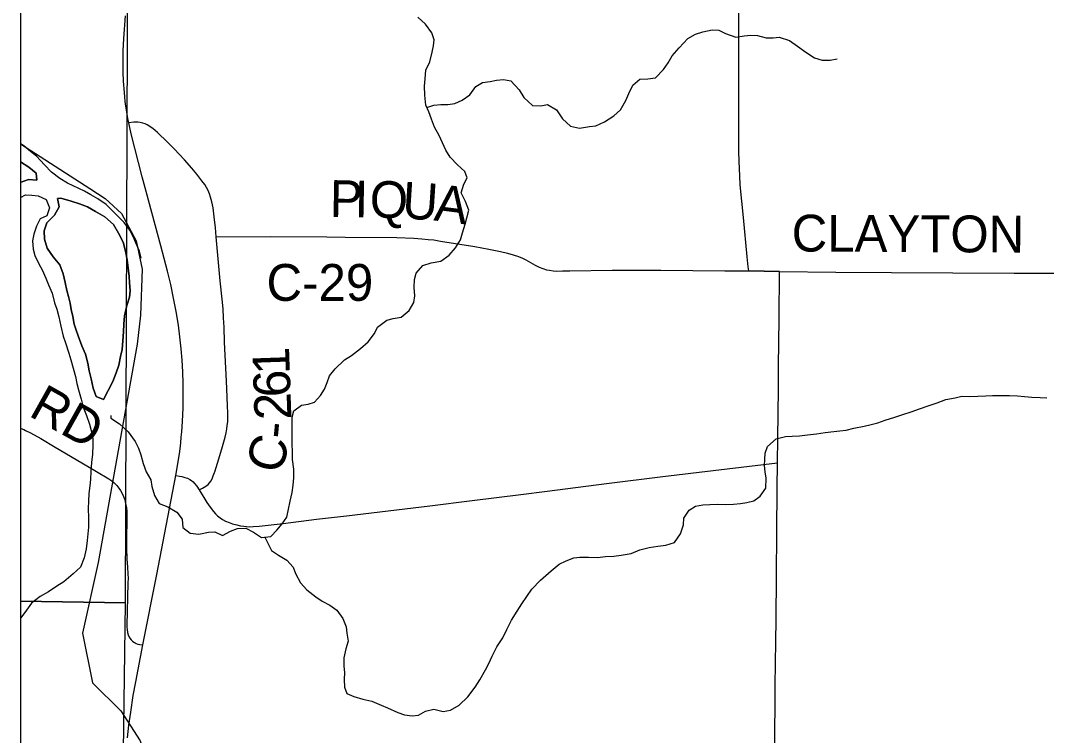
# Model space of a CAD drawing. Extents: x -87 to 2145, y -2128 to 440.
# Drawn here: x 899.856 to 901.439, y 239.542 to 240.646 of the extents above; entities that cross this region are included whole.
import ezdxf

# ---------------------------------------------------------------- set-up
doc = ezdxf.new("R2010")
doc.units = 0
for name, color, linetype in [('GM_X_County_Road', 7, 'Continuous'), ('GM_X_County_Road_Text', 7, 'Continuous'), ('GM_X_Major_River', 7, 'Continuous'), ('GM_X_Minor_River', 7, 'Continuous'), ('GM_X_Rail_Line', 7, 'Continuous'), ('GM_X_State_Route', 7, 'Continuous'), ('GM_X_Township_Road', 7, 'Continuous'), ('GM_X_Township_Text', 7, 'Continuous'), ('SH_Cut_Line', 7, 'Continuous'), ('SN_P_Text', 7, 'Continuous')]:
    doc.layers.add(name, color=color, linetype=linetype)

msp = doc.modelspace()

# ---------------------------------------------------------------- linework, layer by layer
at = {"layer": 'GM_X_County_Road'}
msp.add_line((900.9795, 240.2592), (901.027, 240.2585), dxfattribs=at)
for points in [[(900.0588, 240.4793), (900.055, 240.4822), (900.0513, 240.4845), (900.0478, 240.4862), (900.0442, 240.4874), (900.0404, 240.4882), (900.0366, 240.4886), (900.0335, 240.4887), (900.0303, 240.4886), (900.0226, 240.4876)], [(900.1576, 240.312), (900.1564, 240.3262), (900.1552, 240.3383), (900.1541, 240.3473), (900.1527, 240.3565), (900.1509, 240.3657), (900.149, 240.373), (900.1472, 240.3784), (900.145, 240.3836), (900.1427, 240.3881), (900.14, 240.3924), (900.1356, 240.3984), (900.1275, 240.4087), (900.1198, 240.4177), (900.1085, 240.4309), (900.1007, 240.4396), (900.0934, 240.4472), (900.0827, 240.4579), (900.0668, 240.4727), (900.0596, 240.4788), (900.0588, 240.4793)], [(900.155, 239.9482), (900.1553, 239.9492), (900.1616, 239.9694), (900.1674, 239.9884), (900.1714, 240.0028), (900.173, 240.0095), (900.1741, 240.0156), (900.1747, 240.02), (900.1754, 240.0268), (900.1757, 240.0337), (900.1757, 240.0406), (900.1753, 240.0499), (900.1746, 240.0648), (900.1734, 240.089), (900.1707, 240.1491), (900.1697, 240.1727), (900.169, 240.187), (900.1682, 240.2006), (900.1669, 240.2155), (900.164, 240.244), (900.1576, 240.312)], [(900.1576, 240.312), (900.2409, 240.3125), (900.3283, 240.3117), (900.3569, 240.3115), (900.4363, 240.3107), (900.4627, 240.3097), (900.4752, 240.309), (900.4847, 240.308), (900.4933, 240.307), (900.5036, 240.3053), (900.5566, 240.2967), (900.5786, 240.2926), (900.5962, 240.2891), (900.607, 240.2865), (900.616, 240.2841), (900.6241, 240.2814), (900.6304, 240.2788), (900.6353, 240.2763), (900.6498, 240.2681), (900.656, 240.265), (900.6619, 240.2628), (900.6673, 240.2612), (900.6722, 240.2602), (900.6778, 240.2594), (900.6834, 240.2591), (900.6922, 240.2592), (900.7033, 240.2594), (900.7685, 240.2603), (900.8437, 240.2604), (900.9425, 240.2594), (900.9795, 240.2592)], [(901.027, 240.2585), (901.114, 240.2575), (901.1997, 240.2568), (901.3893, 240.256), (901.4514, 240.2557), (901.5309, 240.2554)], [(899.8556, 240.0167), (899.8567, 240.0163), (899.8606, 240.0146), (899.8635, 240.0133), (899.8712, 240.0094), (899.8869, 240.0005), (899.9093, 239.9872), (899.9413, 239.9682), (899.973, 239.9497), (899.992, 239.9386), (899.9967, 239.9353), (900, 239.9325), (900.0042, 239.9281), (900.0073, 239.9243), (900.01, 239.9203), (900.0124, 239.916), (900.0147, 239.911), (900.0165, 239.9059), (900.0179, 239.9005), (900.019, 239.8945), (900.0196, 239.8878), (900.0199, 239.8797), (900.0194, 239.8419), (900.0194, 239.8313), (900.0198, 239.8145), (900.0206, 239.8029), (900.0214, 239.7916), (900.0216, 239.7851), (900.0215, 239.778), (900.0199, 239.7122), (900.0199, 239.7093), (900.0201, 239.7059), (900.0208, 239.7015), (900.0218, 239.6977), (900.0228, 239.6954), (900.0244, 239.6925), (900.0263, 239.69), (900.0282, 239.6882), (900.0303, 239.6866), (900.0325, 239.6853), (900.0343, 239.6844), (900.0367, 239.6836), (900.0399, 239.6829), (900.0444, 239.6821)], [(900.0955, 239.9436), (900.1011, 239.9427), (900.1047, 239.9419), (900.1092, 239.9407), (900.1132, 239.9394), (900.117, 239.9375), (900.1196, 239.936), (900.122, 239.934), (900.1243, 239.9315), (900.1278, 239.927), (900.1313, 239.9215)], [(900.1313, 239.9215), (900.1367, 239.9242), (900.1417, 239.9271), (900.1451, 239.9298), (900.1473, 239.9322), (900.1491, 239.9348), (900.1512, 239.9387), (900.1532, 239.9433), (900.155, 239.9482)]]:
    msp.add_lwpolyline(points, dxfattribs=at)
at = {"layer": 'GM_X_Major_River'}
for points in [[(900.042, 240.2791), (900.0392, 240.2898), (900.0334, 240.3026), (900.0294, 240.3122), (900.0243, 240.3222), (900.0158, 240.3339), (900.0035, 240.3463), (899.9878, 240.362), (899.9747, 240.3703), (899.9641, 240.3766), (899.9544, 240.3825), (899.928, 240.3946), (899.9163, 240.4017), (899.9036, 240.4119), (899.8924, 240.4232), (899.8805, 240.4361), (899.8708, 240.4436), (899.861, 240.4522), (899.8556, 240.4553)], [(899.8799, 240.4101), (899.8683, 240.4192), (899.8556, 240.4278)], [(899.8556, 240.4278), (899.8683, 240.4192), (899.8799, 240.4101), (899.8808, 240.3994), (899.8679, 240.4001), (899.8564, 240.3962), (899.8556, 240.3956)], [(899.8556, 240.3956), (899.8564, 240.3962), (899.8679, 240.4001), (899.8808, 240.3994), (899.8799, 240.4101)], [(899.8556, 240.3728), (899.8632, 240.3765), (899.8731, 240.3763), (899.883, 240.3753), (899.895, 240.3694), (899.9005, 240.3566), (899.896, 240.3445), (899.886, 240.3394), (899.8804, 240.3281), (899.876, 240.316), (899.8739, 240.3057), (899.8751, 240.2927), (899.8779, 240.2831), (899.8841, 240.2703), (899.8889, 240.2607), (899.8947, 240.248), (899.8987, 240.238)], [(899.9176, 240.3715), (899.9126, 240.3709), (899.9154, 240.3582), (899.9082, 240.3454), (899.8962, 240.3334), (899.8921, 240.3213), (899.8926, 240.3083), (899.8969, 240.2945), (899.9061, 240.2809), (899.9165, 240.2685), (899.9215, 240.2546), (899.9243, 240.2412), (899.9271, 240.2293), (899.9295, 240.2197), (899.932, 240.2097), (899.934, 240.1998), (899.9365, 240.1887), (899.9385, 240.1772), (899.9421, 240.1664), (899.9467, 240.1533), (899.9503, 240.1437), (899.9561, 240.1306), (899.9596, 240.1168), (899.9617, 240.1053), (899.9645, 240.0926), (899.968, 240.0784), (899.9722, 240.0653), (899.9836, 240.0609)], [(899.9176, 240.3715), (899.9338, 240.367), (899.9467, 240.3629), (899.9588, 240.3584), (899.9712, 240.3509), (899.9855, 240.3429), (899.9993, 240.3308), (900.007, 240.3176), (900.014, 240.3037), (900.0175, 240.2899), (900.0202, 240.2765), (900.0219, 240.2639), (900.0231, 240.2509), (900.0237, 240.2413), (900.0249, 240.2287), (900.0239, 240.2188), (900.0195, 240.2059), (900.0161, 240.1899), (900.015, 240.177), (900.0144, 240.1652), (900.0137, 240.1514), (900.0123, 240.1381), (900.0101, 240.1271), (900.0072, 240.1138), (900.0035, 240.102), (899.9979, 240.0884), (899.9907, 240.0748), (899.9836, 240.0609), (899.9722, 240.0653), (899.968, 240.0784), (899.9645, 240.0926), (899.9617, 240.1053), (899.9596, 240.1168), (899.9561, 240.1306), (899.9503, 240.1437), (899.9467, 240.1533), (899.9421, 240.1664), (899.9385, 240.1772), (899.9365, 240.1887), (899.934, 240.1998), (899.932, 240.2097), (899.9295, 240.2197), (899.9271, 240.2293), (899.9243, 240.2412), (899.9215, 240.2546), (899.9165, 240.2685), (899.9061, 240.2809), (899.8969, 240.2945), (899.8926, 240.3083), (899.8921, 240.3213), (899.8962, 240.3334), (899.9082, 240.3454), (899.9154, 240.3582), (899.9126, 240.3709), (899.9176, 240.3715)], [(899.9836, 240.0609), (899.9907, 240.0748), (899.9979, 240.0884), (900.0035, 240.102), (900.0072, 240.1138), (900.0101, 240.1271), (900.0123, 240.1381), (900.0137, 240.1514), (900.0144, 240.1652), (900.015, 240.177), (900.0161, 240.1899), (900.0195, 240.2059), (900.0239, 240.2188), (900.0249, 240.2287), (900.0237, 240.2413), (900.0231, 240.2509), (900.0219, 240.2639), (900.0202, 240.2765), (900.0175, 240.2899), (900.014, 240.3037), (900.007, 240.3176), (899.9993, 240.3308), (899.9855, 240.3429), (899.9712, 240.3509), (899.9588, 240.3584), (899.9467, 240.3629), (899.9338, 240.367), (899.9176, 240.3715)], [(899.8987, 240.238), (899.9045, 240.2249), (899.9083, 240.2099), (899.9119, 240.2003), (899.9147, 240.1884), (899.9179, 240.1742), (899.9213, 240.1584), (899.9253, 240.1481), (899.9303, 240.1323), (899.9335, 240.1223), (899.9405, 240.0962), (899.9426, 240.0858), (899.945, 240.0759), (899.9493, 240.0616), (899.9525, 240.0493), (899.9575, 240.0363), (899.9622, 240.0228), (899.9646, 240.0132), (899.967, 240.0005), (899.9672, 239.9902), (899.9665, 239.9765), (899.9651, 239.9636), (899.964, 239.9498), (899.9634, 239.9376), (899.9628, 239.9277), (899.961, 239.9159), (899.9604, 239.9041), (899.9601, 239.8927), (899.9606, 239.8781), (899.9606, 239.864), (899.9596, 239.8534), (899.9587, 239.8434), (899.9569, 239.8305), (899.9539, 239.8164), (899.9483, 239.8021), (899.937, 239.792), (899.9226, 239.7793), (899.9118, 239.7731), (899.8987, 239.7642), (899.886, 239.7569), (899.8728, 239.7465), (899.8622, 239.7322), (899.8556, 239.7233)]]:
    msp.add_lwpolyline(points, dxfattribs=at)
at = {"layer": 'GM_X_Minor_River'}
for points in [[(900.4902, 240.6267), (900.4806, 240.6399), (900.4686, 240.6509)], [(900.4828, 240.5115), (900.4935, 240.5152), (900.5045, 240.5158), (900.5152, 240.5159), (900.5259, 240.5176), (900.5371, 240.5227), (900.5491, 240.5308), (900.5585, 240.5439), (900.5685, 240.5498), (900.5807, 240.5515), (900.5903, 240.5535), (900.601, 240.5544), (900.6124, 240.5527), (900.6254, 240.5386), (900.6324, 240.5266), (900.6458, 240.5145), (900.6584, 240.5142), (900.6687, 240.5159), (900.6826, 240.5076), (900.6922, 240.494), (900.7042, 240.4827), (900.7182, 240.4793), (900.7339, 240.482), (900.7434, 240.4833), (900.7569, 240.4895), (900.7712, 240.4984), (900.7816, 240.508), (900.79, 240.5224), (900.7944, 240.5329), (900.8004, 240.5458), (900.8112, 240.5551), (900.8238, 240.5556), (900.8357, 240.5572), (900.8481, 240.5703), (900.8552, 240.5804), (900.8612, 240.5913), (900.8721, 240.6037), (900.8857, 240.6179), (900.8973, 240.6245), (900.9088, 240.628), (900.923, 240.6312), (900.9336, 240.6305), (900.9438, 240.6257), (900.9597, 240.62), (900.9726, 240.622), (900.983, 240.6229), (900.9928, 240.6223), (901.0065, 240.619), (901.0171, 240.6191), (901.0267, 240.6197), (901.0422, 240.6147), (901.0549, 240.606), (901.0677, 240.597), (901.0808, 240.5883), (901.0929, 240.5842), (901.1051, 240.5847), (901.1158, 240.5864)], [(899.9948, 240.036), (899.9951, 240.032), (900.0083, 240.0233), (900.0217, 240.0108), (900.0324, 239.996), (900.0376, 239.986), (900.0415, 239.9756), (900.045, 239.9622), (900.0493, 239.9491), (900.0567, 239.9367), (900.0583, 239.9264), (900.0626, 239.9129), (900.0696, 239.9002), (900.0828, 239.8953), (900.0967, 239.887), (900.1053, 239.8765), (900.1061, 239.8635), (900.1174, 239.8548), (900.131, 239.853), (900.1459, 239.8561), (900.1555, 239.8567), (900.1672, 239.8511), (900.1799, 239.8577), (900.1906, 239.862), (900.2032, 239.8625), (900.2153, 239.8561), (900.2273, 239.8478), (900.2418, 239.8494), (900.2511, 239.8591), (900.2593, 239.8693), (900.2664, 239.8794), (900.2694, 239.8916), (900.2719, 239.9041), (900.2749, 239.9174), (900.2763, 239.9288), (900.2773, 239.9399), (900.2776, 239.9536), (900.2756, 239.9682), (900.2755, 239.9804), (900.275, 239.9918), (900.2748, 240.0018), (900.275, 240.0136), (900.2749, 240.0235), (900.2747, 240.0338), (900.2772, 240.0433), (900.2892, 240.0522), (900.2995, 240.0535), (900.3095, 240.0567), (900.3185, 240.0672), (900.3248, 240.077), (900.3288, 240.0872), (900.3325, 240.0974), (900.3411, 240.1083), (900.3559, 240.1221), (900.3663, 240.1288), (900.3802, 240.1395), (900.3923, 240.1499), (900.4017, 240.1627), (900.4065, 240.1725), (900.4212, 240.1833), (900.4307, 240.1857), (900.443, 240.1878), (900.4554, 240.1982), (900.4629, 240.2106), (900.4643, 240.2209), (900.463, 240.2335), (900.4637, 240.2461), (900.4665, 240.2556), (900.4763, 240.2676), (900.4893, 240.2715), (900.5043, 240.2742), (900.517, 240.2834), (900.5268, 240.2947), (900.5347, 240.3071), (900.538, 240.3181), (900.5417, 240.3314), (900.5446, 240.3412), (900.5475, 240.353), (900.5424, 240.3665), (900.5359, 240.38), (900.5396, 240.3929), (900.5451, 240.403), (900.5415, 240.4127), (900.53, 240.4228), (900.5188, 240.4349), (900.5122, 240.4458), (900.5067, 240.4569), (900.502, 240.4681), (900.4943, 240.4813), (900.49, 240.4936), (900.486, 240.5047), (900.4813, 240.5148), (900.4797, 240.5304), (900.4789, 240.5442), (900.4799, 240.5556), (900.4813, 240.5689), (900.4873, 240.5818), (900.4911, 240.5966), (900.4932, 240.6065), (900.4938, 240.616), (900.4902, 240.6267)], [(901.1687, 240.0224), (901.1787, 240.0248), (901.1902, 240.0291), (901.2048, 240.0338), (901.2174, 240.0377), (901.2301, 240.0416), (901.2431, 240.0463), (901.2562, 240.0513), (901.2704, 240.0559), (901.2838, 240.061), (901.298, 240.0637), (901.3083, 240.0658), (901.3209, 240.0655), (901.3331, 240.066), (901.3456, 240.0665), (901.3555, 240.067), (901.3681, 240.0671), (901.3822, 240.0672), (901.3944, 240.0665), (901.405, 240.0655), (901.4164, 240.0645), (901.4294, 240.0642), (901.4396, 240.0636)], [(900.2328, 239.8484), (900.2432, 239.828), (900.2537, 239.8209), (900.2669, 239.813), (900.2765, 239.8021), (900.2801, 239.7925), (900.2878, 239.7778), (900.2975, 239.7673), (900.3114, 239.7563), (900.3211, 239.7496), (900.3328, 239.7436), (900.344, 239.7357), (900.3533, 239.7229), (900.358, 239.7102), (900.3593, 239.7006), (900.3613, 239.688), (900.3576, 239.6762), (900.3546, 239.6625), (900.3544, 239.6492), (900.3557, 239.6396), (900.3551, 239.6289), (900.3556, 239.6171), (900.3592, 239.6075), (900.3701, 239.6026), (900.3841, 239.5985), (900.3977, 239.5952), (900.4121, 239.5895), (900.4219, 239.5851), (900.4377, 239.5782), (900.4483, 239.5742), (900.4601, 239.5728), (900.47, 239.5737), (900.4804, 239.58), (900.4935, 239.5831), (900.5078, 239.5794), (900.5193, 239.5814), (900.5324, 239.5895), (900.546, 239.6022), (900.5574, 239.6168), (900.5645, 239.6285), (900.5732, 239.6436), (900.5784, 239.6538), (900.5836, 239.6651), (900.5908, 239.6791), (900.5998, 239.693), (900.6062, 239.7062), (900.6134, 239.7206), (900.622, 239.7341), (900.6291, 239.7458), (900.6449, 239.7684), (900.6581, 239.7822), (900.6748, 239.7963), (900.6872, 239.8067), (900.6976, 239.8118), (900.7095, 239.8165), (900.7191, 239.8175), (900.732, 239.8176), (900.7461, 239.8173), (900.7583, 239.8185), (900.7713, 239.8194), (900.7827, 239.8206), (900.798, 239.8234), (900.8115, 239.8288), (900.8256, 239.8323), (900.839, 239.8347), (900.8516, 239.8363), (900.8647, 239.8402), (900.8741, 239.8534), (900.879, 239.8674), (900.8796, 239.8777), (900.8874, 239.8901), (900.8975, 239.8964), (900.9086, 239.8984), (900.9196, 239.8989), (900.9311, 239.8994), (900.9436, 239.8988), (900.9558, 239.8992), (900.9669, 239.9005), (900.9768, 239.9022), (900.9872, 239.9047), (900.9972, 239.9117), (901.0059, 239.9241), (901.0062, 239.9393), (901.0049, 239.9493), (901.0036, 239.9589), (901.0045, 239.9684), (901.0051, 239.9779), (901.0084, 239.9882), (901.0216, 240.0001), (901.0365, 240.0039), (901.0468, 240.0045), (901.0579, 240.0046), (901.0701, 240.0062), (901.0842, 240.0078), (901.0976, 240.0098), (901.1106, 240.0114), (901.1201, 240.0124), (901.1297, 240.0137), (901.1419, 240.0165), (901.1576, 240.0195), (901.1687, 240.0224)]]:
    msp.add_lwpolyline(points, dxfattribs=at)
at = {"layer": 'GM_X_Rail_Line'}
msp.add_lwpolyline([(899.8556, 240.4554), (899.9627, 240.3864), (899.9865, 240.371), (900.0114, 240.348), (900.0342, 240.3059), (900.0435, 240.2621), (900.041, 240.191), (900.0356, 240.1461), (899.9753, 239.8094), (899.9515, 239.7003), (899.9666, 239.6235), (900.0107, 239.5804), (900.0402, 239.534), (900.1154, 239.3217), (900.1599, 239.2225), (900.1925, 239.1319), (900.207, 239.0361), (900.208, 238.9863), (900.1933, 238.8983), (900.1507, 238.6941), (900.1533, 238.6193)], dxfattribs=at)
at = {"layer": 'GM_X_State_Route'}
msp.add_lwpolyline([(900.0207, 239.5388), (900.023, 239.5585), (900.0257, 239.5783), (900.0297, 239.6041), (900.0335, 239.6255), (900.0444, 239.6821), (900.066, 239.7907), (900.0955, 239.9436), (900.1008, 239.9769), (900.1019, 239.9848), (900.1029, 239.9942), (900.1038, 240.0029), (900.1045, 240.0108), (900.1056, 240.0269), (900.1065, 240.048), (900.1069, 240.0691), (900.1068, 240.0858), (900.1062, 240.1038), (900.1052, 240.1218), (900.1038, 240.1391), (900.1017, 240.1576), (900.0993, 240.1754), (900.0958, 240.1968), (900.0919, 240.217), (900.0874, 240.2382), (900.0824, 240.2587), (900.0722, 240.2978), (900.0496, 240.3818), (900.0436, 240.4046), (900.0264, 240.4708), (900.0226, 240.4876), (900.0212, 240.4945), (900.0195, 240.5045), (900.0182, 240.5133), (900.0172, 240.5206), (900.0165, 240.5277), (900.0159, 240.5346), (900.0146, 240.552), (900.014, 240.5657), (900.0139, 240.5806), (900.0142, 240.5987), (900.0151, 240.6179), (900.0174, 240.6527)], dxfattribs=at)
at = {"layer": 'GM_X_Township_Road'}
msp.add_line((901.027, 240.2585), (900.9795, 240.2592), dxfattribs=at)
for points in [[(900.9795, 240.2592), (900.9788, 240.2655), (900.9772, 240.2809), (900.9713, 240.3415), (900.9665, 240.3922), (900.9656, 240.4058), (900.9645, 240.4281), (900.9642, 240.4442), (900.9644, 240.5455), (900.9642, 240.6132), (900.9641, 240.6728), (900.9643, 240.7567)], [(901.0239, 239.963), (901.0244, 240.0011), (901.0253, 240.0769), (901.0255, 240.1123), (901.0264, 240.1856), (901.027, 240.2585)], [(900.1313, 239.9215), (900.1434, 239.9021), (900.1482, 239.895), (900.1534, 239.888), (900.1566, 239.8844), (900.1597, 239.8814), (900.1635, 239.8784), (900.1676, 239.8757), (900.1719, 239.8734), (900.1776, 239.871), (900.1828, 239.8692), (900.1893, 239.8675), (900.1953, 239.8662), (900.2002, 239.8653), (900.2045, 239.8648), (900.2087, 239.8646), (900.2149, 239.8647), (900.2241, 239.8654), (900.2611, 239.8698), (900.3123, 239.8764), (900.3585, 239.8816), (900.4874, 239.8967), (900.5527, 239.9051), (900.6279, 239.9142), (900.6686, 239.9194), (900.7598, 239.9313), (900.8468, 239.942), (901.0239, 239.963)], [(901.0196, 239.5122), (901.0198, 239.5532), (901.0201, 239.5855), (901.0205, 239.6196), (901.0212, 239.6874), (901.0216, 239.7209), (901.0236, 239.9234), (901.0239, 239.963)]]:
    msp.add_lwpolyline(points, dxfattribs=at)
at = {"layer": 'GM_X_Township_Text'}
msp.add_lwpolyline([(899.8556, 243.7932), (899.8556, 238.4383)], dxfattribs=at)
at = {"layer": 'SH_Cut_Line'}
msp.add_lwpolyline([(899.8556, 243.7932), (899.8556, 238.4383), (906.6556, 238.4383), (906.6556, 243.8002)], dxfattribs=at)
at = {"layer": 'SN_P_Text'}
for points in [[(899.8556, 240.7646), (899.8556, 239.7497), (900.0179, 239.7469), (900.0212, 240.7635)], [(899.8556, 239.7497), (899.8556, 238.7542), (900.0044, 238.7559), (900.0179, 239.7469)]]:
    msp.add_lwpolyline(points, close=True, dxfattribs=at)

# ---------------------------------------------------------------- texts
at = {"layer": 'GM_X_County_Road_Text'}
for s, height, rotation, p in [('P', 0.0568, 358.9736, (900.3325, 240.3427)), ('I', 0.0568, 358.9696, (900.3708, 240.342)), ('Q', 0.0568, 358.6594, (900.3941, 240.3416)), ('U', 0.0568, 356.3073, (900.4435, 240.3404)), ('A', 0.0568, 352.8305, (900.4924, 240.3373)), ('CLAYTON', 0.05682, 359.7124, (901.0457, 240.2893)), ('C-29', 0.05682, 0, (900.2353, 240.2131)), ('1', 0.0568, 91.9894, (900.2714, 240.1004)), ('6', 0.0568, 91.9154, (900.2726, 240.0653)), ('RD', 0.05682, 330.8043, (899.8665, 240.0366)), ('2', 0.0568, 91.9573, (900.2738, 240.0303)), ('-', 0.0568, 84.4097, (900.2712, 239.9989)), ('C', 0.0568, 75.41, (900.2578, 239.9442))]:
    msp.add_text(s, height=height, rotation=rotation, dxfattribs=at).set_placement(p)

doc.saveas('drawing.dxf')
